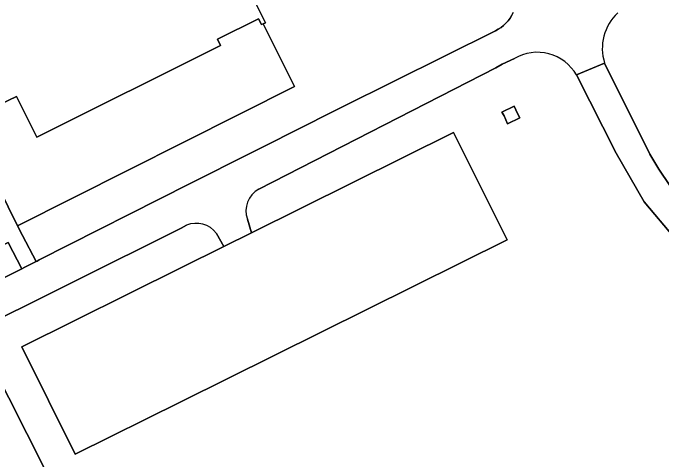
# Model space of a CAD drawing. Extents: x 158132 to 159664, y 385256 to 387218.
# Drawn here: x 158977.3 to 159064.7, y 386267.5 to 386327.7 of the extents above; entities that cross this region are included whole.
import ezdxf

# ---------------------------------------------------------------- set-up
doc = ezdxf.new("R2010")
doc.units = 0
for name, color, linetype in [('IMGEO_Berm_groen', 7, 'Continuous'), ('IMGEO_Groenvoorziening', 7, 'Continuous'), ('IMGEO_Lage_trafo', 7, 'Continuous'), ('IMGEO_Loofbos', 7, 'Continuous'), ('IMGEO_Pand', 7, 'Continuous'), ('IMGEO_Parkeervlak_open', 7, 'Continuous'), ('IMGEO_Rijbaan_lokaal_gesloten', 7, 'Continuous'), ('IMGEO_Voetpad_open', 7, 'Continuous')]:
    doc.layers.add(name, color=color, linetype=linetype)

msp = doc.modelspace()

# ---------------------------------------------------------------- linework, layer by layer
at = {"layer": 'IMGEO_Berm_groen'}
msp.add_lwpolyline([(158978.503, 386293.201), (158976.673, 386296.742), (158948.633, 386282.808), (158950.33, 386278.963)], close=True, dxfattribs=at)
at = {"layer": 'IMGEO_Groenvoorziening'}
for points in [[(159009.946, 386329.152), (159011.327, 386326.394), (159011.034, 386326.247), (159015.243, 386317.783), (158977.896, 386298.964), (158978.58, 386297.678), (158980.44, 386294.18), (158980.553, 386294.237), (158980.849, 386294.387), (159001.111, 386304.671), (159017.639, 386312.984), (159018.747, 386313.541), (159021.707, 386315.03), (159042.34, 386325.313), (159042.727, 386325.52), (159043.094, 386325.761), (159043.439, 386326.033), (159043.758, 386326.335), (159044.049, 386326.663), (159044.31, 386327.016), (159044.539, 386327.391), (159044.734, 386327.784)], [(159057.062, 386320.945), (159063.133, 386308.664), (159064.373, 386306.618), (159065.843, 386304.447), (159069.55, 386299.848), (159072.072, 386297.131), (159075.195, 386294.366), (159080.133, 386290.273)]]:
    msp.add_lwpolyline(points, dxfattribs=at)
msp.add_lwpolyline([(159011.034, 386326.247), (159010.802, 386326.131), (159010.401, 386326.933), (159004.869, 386324.163), (159005.285, 386323.334), (158980.533, 386310.94), (158977.782, 386316.434), (158975.642, 386315.413), (158975.806, 386315.069), (158975.303, 386314.829), (158970.807, 386324.252), (158966.506, 386322.137), (158977.896, 386298.964), (159015.243, 386317.783)], close=True, dxfattribs=at)
msp.add_arc((159063.241, 386322.951), 6.496, 132.92122, 197.984, dxfattribs=at)
at = {"layer": 'IMGEO_Lage_trafo'}
msp.add_lwpolyline([(159043.218, 386314.328), (159043.507, 386313.807), (159043.986, 386312.729), (159045.625, 386313.564), (159045.095, 386314.581), (159045.067, 386314.635), (159044.862, 386315.117)], close=True, dxfattribs=at)
at = {"layer": 'IMGEO_Loofbos'}
for points in [[(159044.911, 386321.545), (159043.264, 386320.8), (159042.402, 386320.303), (159010.431, 386303.94)], [(159083.086, 386281.447), (159081.827, 386282.687), (159080.46, 386284.342), (159075.757, 386288.34), (159072.25, 386291.429), (159069.75, 386293.857), (159066.469, 386297.371), (159062.371, 386302.202), (159058.593, 386308.797), (159053.255, 386319.337)], [(159008.914, 386299.864), (159009.477, 386298.055), (159036.697, 386311.592), (159043.903, 386297.102), (159000, 386275.269), (158985.703, 386268.159), (158978.497, 386282.649), (159000, 386293.342), (159005.717, 386296.185), (159004.741, 386297.963)], [(159000.701, 386299.06), (158999.993, 386298.665), (158970.438, 386283.969), (158972.59, 386279.641), (158974.301, 386280.51), (158981.548, 386266.245), (158977.091, 386263.98), (158969.843, 386278.245), (158970.615, 386278.637), (158968.454, 386282.983)]]:
    msp.add_lwpolyline(points, dxfattribs=at)
msp.add_lwpolyline([(159043.218, 386314.328), (159044.862, 386315.117), (159045.067, 386314.635), (159045.095, 386314.581), (159045.625, 386313.564), (159043.986, 386312.729), (159043.507, 386313.807)], close=True, dxfattribs=at)
for centre, radius, start, end in [((159048.007, 386316.376), 6.025, 29.43064, 120.92546), ((159012.054, 386301.016), 3.345, 119.03202, 200.1396), ((159002.005, 386295.875), 3.442, 37.35535, 112.26165)]:
    msp.add_arc(centre, radius, start, end, dxfattribs=at)
at = {"layer": 'IMGEO_Pand'}
msp.add_lwpolyline([(158975.642, 386315.413), (158977.782, 386316.434), (158980.533, 386310.94), (159005.285, 386323.334), (159004.869, 386324.163), (159010.401, 386326.933), (159010.802, 386326.131), (159011.034, 386326.247), (159011.327, 386326.394), (159009.946, 386329.152), (159004.774, 386339.482), (159002.125, 386338.155), (158999.546, 386343.305), (158998.976, 386343.02), (158977.889, 386332.461), (158975.292, 386331.161)], dxfattribs=at)
msp.add_lwpolyline([(158977.091, 386263.98), (158981.548, 386266.245), (158974.301, 386280.51), (158972.59, 386279.641), (158970.615, 386278.637), (158969.843, 386278.245)], close=True, dxfattribs=at)
at = {"layer": 'IMGEO_Parkeervlak_open'}
msp.add_lwpolyline([(159009.477, 386298.055), (159005.717, 386296.185), (159000, 386293.342), (158978.497, 386282.649), (158985.703, 386268.159), (159000, 386275.269), (159043.903, 386297.102), (159036.697, 386311.592)], close=True, dxfattribs=at)
at = {"layer": 'IMGEO_Rijbaan_lokaal_gesloten'}
for points in [[(159044.734, 386327.784), (159044.539, 386327.391), (159044.31, 386327.016), (159044.049, 386326.663), (159043.758, 386326.335), (159043.439, 386326.033), (159043.094, 386325.761), (159042.727, 386325.52), (159042.34, 386325.313), (159021.707, 386315.03), (159018.747, 386313.541), (159017.639, 386312.984), (159001.111, 386304.671), (158980.849, 386294.387), (158980.553, 386294.237), (158980.44, 386294.18), (158978.885, 386293.394), (158978.503, 386293.201), (158950.33, 386278.963)], [(159010.431, 386303.94), (159042.402, 386320.303), (159043.264, 386320.8), (159044.911, 386321.545)], [(159080.133, 386290.273), (159075.195, 386294.366), (159072.072, 386297.131), (159069.55, 386299.848), (159065.843, 386304.447), (159064.373, 386306.618), (159063.133, 386308.664), (159057.062, 386320.945), (159053.255, 386319.337), (159058.593, 386308.797), (159062.371, 386302.202), (159066.469, 386297.371), (159069.75, 386293.857), (159072.25, 386291.429), (159075.757, 386288.34), (159080.46, 386284.342), (159081.827, 386282.687), (159083.086, 386281.447)], [(159053.255, 386319.337), (159057.062, 386320.945)], [(159004.741, 386297.963), (159005.717, 386296.185), (159009.477, 386298.055), (159008.914, 386299.864)], [(158970.438, 386283.969), (158999.993, 386298.665), (159000.701, 386299.06)]]:
    msp.add_lwpolyline(points, dxfattribs=at)
for centre, radius, start, end in [((159063.241, 386322.951), 6.496, 132.92122, 197.984), ((159048.007, 386316.376), 6.025, 29.43064, 120.92546), ((159012.054, 386301.016), 3.345, 119.03202, 200.1396), ((159002.005, 386295.875), 3.442, 37.35535, 112.26165)]:
    msp.add_arc(centre, radius, start, end, dxfattribs=at)
at = {"layer": 'IMGEO_Voetpad_open'}
msp.add_lwpolyline([(158966.506, 386322.137), (158970.807, 386324.252), (158969.208, 386327.603), (158962.79, 386324.496), (158962.967, 386324.143), (158955.304, 386320.308), (158958.287, 386314.348), (158965.966, 386318.171), (158976.131, 386298.005), (158963.134, 386291.504), (158963.388, 386290.996), (158950.266, 386284.429), (158950.021, 386284.919), (158946.894, 386283.268), (158949.179, 386278.382), (158949.681, 386278.635), (158950.33, 386278.963), (158948.633, 386282.808), (158976.673, 386296.742), (158978.503, 386293.201), (158978.885, 386293.394), (158980.44, 386294.18), (158978.58, 386297.678), (158977.896, 386298.964)], close=True, dxfattribs=at)

doc.saveas('drawing.dxf')
